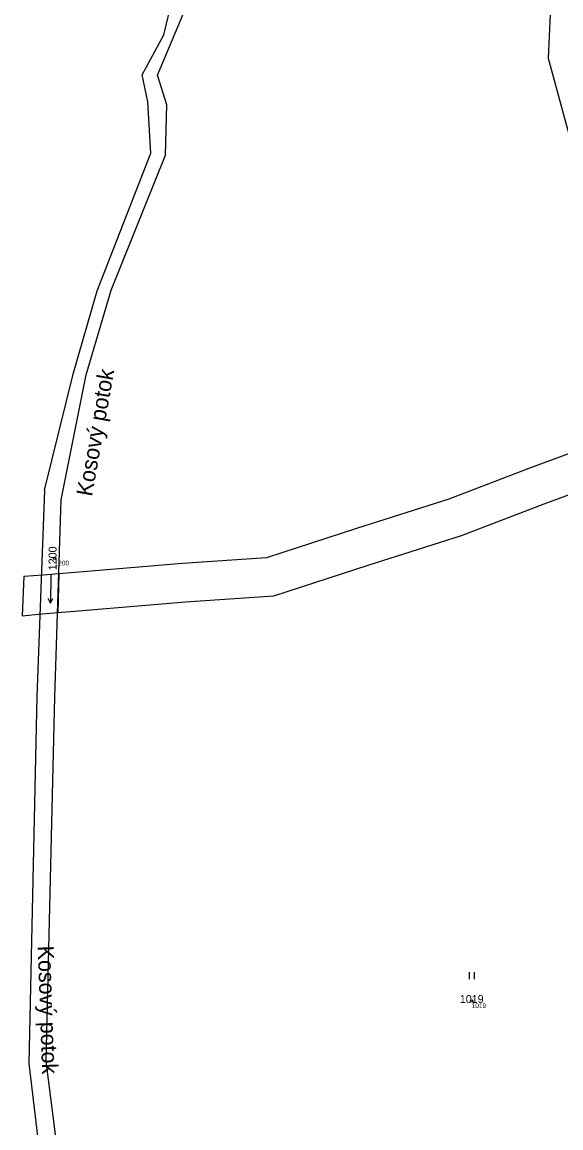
# Model space of a CAD drawing. Extents: x -869390 to -864576, y -1040967 to -1036941.
# Drawn here: x -868249.8 to -868135.5, y -1038588 to -1038353.2 of the extents above; entities that cross this region are included whole.
import ezdxf

# ---------------------------------------------------------------- set-up
doc = ezdxf.new("R2010")
doc.units = 0
for name, color, linetype in [('Definiční body', 7, 'Continuous'), ('Hranice parcel', 7, 'Continuous'), ('Parcelní čísla', 7, 'Continuous'), ('Pop  PČ popisy', 7, 'Continuous'), ('Věcná břemena k části', 7, 'Continuous'), ('Značky kultur', 7, 'Continuous')]:
    doc.layers.add(name, color=color, linetype=linetype)

msp = doc.modelspace()

# ---------------------------------------------------------------- linework, layer by layer
at = {"layer": 'Definiční body'}
for centre in [(-868242.9, -1038467.09), (-868154.39, -1038561.1)]:
    msp.add_circle(centre, 0.25, dxfattribs=at)
at = {"layer": 'Hranice parcel'}
for p, q in [((-868221.05, -1038364.45), (-868212.16, -1038343.24)), ((-868219.74, -1038355.88), (-868216.51, -1038342.59)), ((-868224.34, -1038364.4), (-868219.74, -1038355.88)), ((-868223.11, -1038370.14), (-868224.34, -1038364.4)), ((-868219.08, -1038370.74), (-868221.05, -1038364.45)), ((-868222.45, -1038381.02), (-868223.11, -1038370.14)), ((-868219.38, -1038381.47), (-868219.08, -1038370.74)), ((-868233.86, -1038410.27), (-868222.45, -1038381.02)), ((-868230.92, -1038410.1), (-868219.38, -1038381.47)), ((-868238.91, -1038427.7), (-868233.86, -1038410.27)), ((-868236.17, -1038428.07), (-868230.92, -1038410.1)), ((-868245.01, -1038452.57), (-868238.91, -1038427.7)), ((-868241.47, -1038454.66), (-868236.17, -1038428.07)), ((-868245.01, -1038452.57), (-868246.67, -1038496.44)), ((-868242.82, -1038496.5), (-868241.47, -1038454.66)), ((-868246.67, -1038496.44), (-868248.37, -1038574.4)), ((-868244.7, -1038573.88), (-868242.82, -1038496.5)), ((-868239.42, -1038614.79), (-868244.7, -1038573.88)), ((-868248.37, -1038574.4), (-868242.77, -1038620.88))]:
    msp.add_line(p, q, dxfattribs=at)
at = {"layer": 'Věcná břemena k části'}
for points in [[(-868137.61, -1038348.3), (-868138.14, -1038360.87), (-868132.28, -1038382.43)], [(-868126.9, -1038442.35), (-868141.89, -1038447.87), (-868159.25, -1038454.52), (-868178.84, -1038460.77), (-868197.91, -1038466.96), (-868215.73, -1038468.17), (-868238.51, -1038470.1), (-868241.98, -1038470.4), (-868242.24, -1038478.6), (-868237.81, -1038478.22), (-868215.11, -1038476.29), (-868196.35, -1038475.02), (-868176.34, -1038468.53), (-868156.55, -1038462.22), (-868139.03, -1038455.5), (-868124.06, -1038449.99)]]:
    msp.add_lwpolyline(points, dxfattribs=at)
msp.add_lwpolyline([(-868242.24, -1038478.6), (-868241.98, -1038470.4), (-868245.32, -1038470.68), (-868249.42, -1038470.96), (-868249.78, -1038479.27), (-868245.59, -1038478.89)], close=True, dxfattribs=at)
at = {"layer": 'Značky kultur'}
for p, q in [((-868243.68, -1038470.59), (-868243.78, -1038476.59)), ((-868243.78, -1038476.59), (-868244.27, -1038475.6)), ((-868243.78, -1038476.59), (-868243.26, -1038475.62)), ((-868154.82, -1038556.49), (-868154.82, -1038554.99)), ((-868153.82, -1038556.49), (-868153.82, -1038554.99))]:
    msp.add_line(p, q, dxfattribs=at)

# ---------------------------------------------------------------- texts
at = {"layer": 'Definiční body'}
for s, p in [('1200', (-868242.9, -1038468.58)), ('1019', (-868154.39, -1038562.59))]:
    msp.add_text(s, height=1, dxfattribs=at).set_placement(p)
at = {"layer": 'Parcelní čísla'}
msp.add_text('1200', height=1.7, rotation=90, dxfattribs=at).set_placement((-868242.47, -1038469.61))
msp.add_text('1019', height=1.7, dxfattribs=at).set_placement((-868156.91, -1038561.53))
at = {"layer": 'Pop  PČ popisy'}
for rotation, p in [(80, (-868234.96, -1038454.06)), (272, (-868246.48, -1038549.4))]:
    msp.add_text('Kosový potok', height=3.4, rotation=rotation, dxfattribs=at).set_placement(p)

doc.saveas('drawing.dxf')
